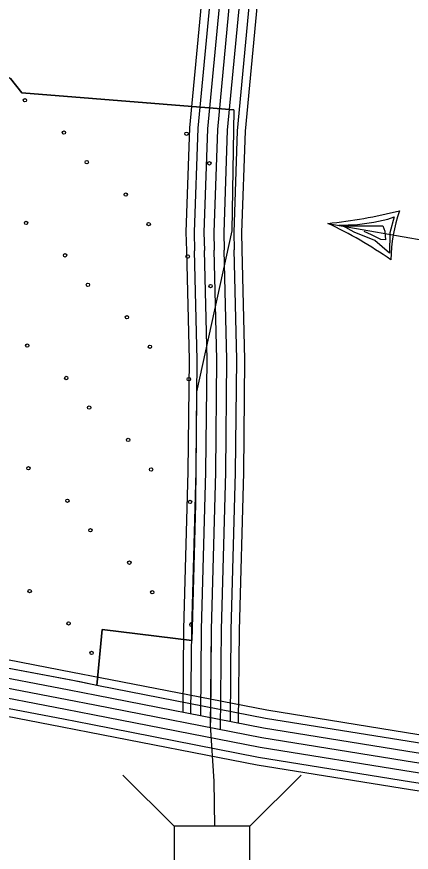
# Model space of a CAD drawing. Extents: x 1788175 to 1969470, y 584502 to 738744.
# Drawn here: x 1836257 to 1837495, y 715956 to 718575 of the extents above; entities that cross this region are included whole.
import ezdxf

# ---------------------------------------------------------------- set-up
doc = ezdxf.new("R2010")
doc.units = 0
for name, color, linetype in [('DESIGN - EROSION CONTROL - Devices', 7, 'Continuous'), ('DESIGN - ROW - Right-of-Way and Easement Labels', 7, 'Continuous'), ('DESIGN - SCRATCH - User 1', 7, 'Continuous'), ('SURVEY - DRAINAGE - Bridges', 7, 'Continuous'), ('SURVEY - DRAINAGE - Storm Sewer', 7, 'Continuous'), ('SURVEY - PROPERTY - Owners', 7, 'Continuous'), ('SURVEY - TRANSPORTATION - Roads', 7, 'Continuous')]:
    doc.layers.add(name, color=color, linetype=linetype)

msp = doc.modelspace()

# ---------------------------------------------------------------- linework, layer by layer
at = {"layer": 'DESIGN - EROSION CONTROL - Devices'}
for centre in [(1836282.4, 718313.4), (1836404.8, 718211.9), (1836789.4, 718208.2), (1836476.6, 718119.3), (1836861.1, 718115.6), (1836598.9, 718017.8), (1836286.2, 717928.9), (1836670.7, 717925.2), (1836408.5, 717827.3), (1836793.1, 717823.6), (1836480.3, 717734.8), (1836864.9, 717731), (1836602.7, 717633.2), (1836289.9, 717544.3), (1836674.5, 717540.6), (1836412.3, 717442.8), (1836796.8, 717439.1), (1836484, 717350.2), (1836606.4, 717248.6), (1836293.6, 717159.8), (1836678.2, 717156.1), (1836416, 717058.2), (1836800.6, 717054.5), (1836487.8, 716965.6), (1836610.1, 716864.1), (1836297.4, 716775.2), (1836681.9, 716771.5), (1836419.7, 716673.7), (1836491.5, 716581.1)]:
    msp.add_circle(centre, 5.28, dxfattribs=at)
for centre, start, end in [((1836667, 718309.7), 241.0319, 289.7043), ((1836804.3, 716670), 51.1294, 305.8471)]:
    msp.add_arc(centre, 5.28, start, end, dxfattribs=at)
at = {"layer": 'DESIGN - ROW - Right-of-Way and Easement Labels'}
for p, q in [((1837421.2, 717940.4), (1837440.8, 717947.7)), ((1837440.8, 717947.7), (1837427.6, 717897.3)), ((1837232.7, 717927.5), (1838038.6, 717785.4)), ((1837267.3, 717921.3), (1837325.8, 717923.8)), ((1837315.1, 717899.9), (1837280, 717920.1)), ((1837280, 717920.1), (1837405.7, 717919.5)), ((1837325.8, 717923.8), (1837377.6, 717930.9)), ((1837377.6, 717930.9), (1837421.2, 717940.4)), ((1837380.4, 717873.4), (1837315.1, 717899.9)), ((1837369.6, 717891.5), (1837346.6, 717901.9)), ((1837405.7, 717919.5), (1837411.5, 717903.4)), ((1837411.5, 717903.4), (1837414.2, 717876)), ((1837427.6, 717897.3), (1837426.1, 717834.2)), ((1837399.2, 717876.5), (1837369.6, 717891.5)), ((1837426.1, 717834.2), (1837380.4, 717873.4)), ((1837414.2, 717876), (1837399.2, 717876.5))]:
    msp.add_line(p, q, dxfattribs=at)
for centre, radius, start, end in [((1837076.2, 719471.8), 1552.3, 275.7876, 284.2154), ((1837962.3, 717798.8), 532.3, 161.5708, 178.4292), ((1836640.6, 716673.9), 1386.4, 55.2793, 64.7178)]:
    msp.add_arc(centre, radius, start, end, dxfattribs=at)
at = {"layer": 'DESIGN - SCRATCH - User 1'}
for points in [[(1836457, 720540.2), (1836117.8, 720516.8), (1835761.6, 720435.3), (1835749.7, 720313.3), (1835773.8, 720190.8), (1835776.8, 720004.4), (1835653.7, 719808), (1835867.2, 719514.4), (1836049.9, 719289.4), (1836179.5, 719261.5), (1836158.3, 718927.3), (1835788.2, 718940.8), (1835803.6, 718902.5), (1835884.9, 718849.2), (1835984.5, 718823.7), (1836086.2, 718798.2), (1836155.4, 718741.1), (1836193.7, 718634.4), (1836185.6, 718498.3), (1836174.3, 718416.4), (1836237.8, 718381.4), (1836273.1, 718336.8), (1836937.7, 718283)], [(1836937.7, 718283), (1836932.1, 717903.9), (1836820.4, 717399.8), (1836817.5, 717047.5), (1836806.2, 716619.7)], [(1836508.5, 716479), (1836455.2, 716490.4), (1836142, 716549.5), (1835694.9, 716605.1), (1835358.6, 716673.3), (1835041.8, 716736.8)], [(1836806.2, 716619.7), (1836525, 716654.7), (1836508.5, 716479)]]:
    msp.add_lwpolyline(points, dxfattribs=at)
at = {"layer": 'SURVEY - DRAINAGE - Bridges'}
for points in [[(1836937.7, 718283), (1836273.1, 718336.8), (1836237.8, 718381.4), (1836174.3, 718416.4), (1836185.6, 718498.3), (1836193.7, 718634.4), (1836155.4, 718741.1), (1836086.2, 718798.2), (1835984.5, 718823.7), (1835884.9, 718849.2), (1835803.6, 718902.5), (1835788.2, 718940.8), (1836158.3, 718927.3), (1836179.5, 719261.5), (1836049.9, 719289.4), (1835867.2, 719514.4), (1835653.7, 719808), (1835776.8, 720004.4), (1835773.8, 720190.8), (1835749.7, 720313.3), (1835761.6, 720435.3), (1836117.8, 720516.8), (1836457, 720540.2), (1836500.2, 720640.9)], [(1836501.7, 716417.2), (1836415.5, 716434), (1836132.1, 716488.3), (1835700.7, 716544.7), (1835108.1, 716659.6), (1835066.4, 716669)], [(1836508.5, 716479), (1836525, 716654.7), (1836806.2, 716619.7)]]:
    msp.add_lwpolyline(points, dxfattribs=at)
at = {"layer": 'SURVEY - DRAINAGE - Storm Sewer'}
for p, q in [((1836750.8, 716038), (1836590.2, 716198.6)), ((1836988.4, 716038), (1837149, 716198.6))]:
    msp.add_line(p, q, dxfattribs=at)
msp.add_lwpolyline([(1836750.8, 715800.4), (1836988.4, 715800.4), (1836988.4, 716038), (1836750.8, 716038)], close=True, dxfattribs=at)
at = {"layer": 'SURVEY - PROPERTY - Owners'}
for points in [[(1837456.2, 720202.9), (1837180.1, 719487.6), (1836978.2, 718975.2), (1836962.7, 718881.3), (1836924.7, 718625.5), (1836886.4, 718221.5), (1836875.3, 717899.2), (1836876.7, 717843)], [(1836865.3, 716368.9), (1836867.9, 716653.6), (1836881.6, 717148.1), (1836885.1, 717500.6), (1836876.7, 717843)]]:
    msp.add_lwpolyline(points, dxfattribs=at)
at = {"layer": 'SURVEY - TRANSPORTATION - Roads'}
for points in [[(1837374.3, 720234.5), (1837098.4, 719519.4), (1836893.2, 718998.6), (1836876.1, 718894.9), (1836837.6, 718636.1), (1836798.8, 718227.1), (1836787.6, 717899.6), (1836789, 717840.9)], [(1837398.3, 720225.2), (1837122.3, 719510.1), (1836918.1, 718991.8), (1836901.5, 718890.9), (1836863.2, 718633), (1836824.5, 718225.5), (1836813.3, 717899.5), (1836814.7, 717841.5)], [(1837427.2, 720214.1), (1837151.2, 719498.8), (1836948.2, 718983.5), (1836932.1, 718886.1), (1836893.9, 718629.2), (1836855.4, 718223.5), (1836844.3, 717899.3), (1836845.7, 717842.3)], [(1837456.2, 720202.9), (1837180.1, 719487.6), (1836978.2, 718975.2), (1836962.7, 718881.3), (1836924.7, 718625.5), (1836886.4, 718221.5), (1836875.3, 717899.2), (1836876.7, 717843)], [(1837485.1, 720191.7), (1837209, 719476.3), (1837008.3, 718966.9), (1836993.4, 718876.5), (1836955.5, 718621.7), (1836917.3, 718219.5), (1836906.4, 717899), (1836907.7, 717843.8)], [(1837514, 720180.6), (1837237.9, 719465), (1837038.3, 718958.6), (1837024, 718871.7), (1836986.3, 718618), (1836948.3, 718217.5), (1836937.4, 717898.9), (1836938.7, 717844.5)], [(1837537.1, 720171.7), (1837260.9, 719456.1), (1837062.3, 718952), (1837048.4, 718867.8), (1837010.8, 718615), (1836973, 718215.9), (1836962.1, 717898.8), (1836963.4, 717845.1)], [(1836803.5, 716389.9), (1836805.9, 716654.8), (1836819.6, 717149.3), (1836823.1, 717500.1), (1836814.7, 717841.5)], [(1836834.4, 716383.9), (1836836.9, 716654.2), (1836850.6, 717148.7), (1836854.1, 717500.3), (1836845.7, 717842.3)], [(1836865.1, 716346.3), (1836867.9, 716653.6), (1836881.6, 717148.1), (1836885.1, 717500.6), (1836876.7, 717843)], [(1836896.1, 716340.2), (1836898.9, 716653.1), (1836912.6, 717147.5), (1836916.1, 717500.8), (1836907.7, 717843.8)], [(1836927.3, 716365.7), (1836929.8, 716652.5), (1836943.6, 717147), (1836947.1, 717501), (1836938.7, 717844.5)], [(1836953, 716360.7), (1836955.6, 716652), (1836969.3, 717146.5), (1836972.8, 717501.2), (1836964.4, 717845.2)], [(1836778.8, 716394.7), (1836781.1, 716655.2), (1836794.9, 717149.8), (1836798.4, 717499.9), (1836790, 717840.9)], [(1836518.5, 716503.3), (1836432.1, 716520.2), (1836146.1, 716574.9), (1835714.8, 716631.4), (1835126.1, 716745.5), (1835085.8, 716754.6)], [(1836513.6, 716478.1), (1836427.7, 716495.6), (1836142, 716549.5), (1835710.7, 716606), (1835120.9, 716720.3), (1835080.1, 716729.5)], [(1836507.6, 716447.6), (1836421.3, 716464.5), (1836137.1, 716518.9), (1835705.7, 716575.3), (1835114.5, 716690), (1835073.2, 716699.3)], [(1836501.7, 716417.2), (1836415.5, 716434), (1836132.1, 716488.3), (1835700.7, 716544.7), (1835108.1, 716659.6), (1835066.4, 716669)], [(1836501.7, 716417.2), (1836415.5, 716434), (1836132.1, 716488.3), (1835700.7, 716544.7), (1835108.1, 716659.6), (1835066.4, 716669)], [(1836495.8, 716386.8), (1836409.6, 716403.6), (1836127.2, 716457.7), (1835695.8, 716514.1), (1835101.8, 716629.3), (1835059.6, 716638.8)], [(1836485.1, 716332.1), (1836399, 716348.9), (1836118.3, 716402.6), (1835686.8, 716459.1), (1835090.3, 716574.7), (1835047.3, 716584.5)], [(1836489.8, 716356.4), (1836403.7, 716373.2), (1836122.3, 716427.1), (1835690.8, 716483.5), (1835095.4, 716598.9), (1835052.7, 716608.6)], [(1838032.6, 716247.3), (1837518.6, 716324.4), (1837041.4, 716401.3), (1836518.5, 716503.3)], [(1838028.8, 716221.9), (1837514.6, 716299), (1837036.9, 716375.9), (1836513.6, 716478.1)], [(1838024.2, 716191.2), (1837509.9, 716268.4), (1837031.4, 716345.4), (1836507.6, 716447.6)], [(1838019.6, 716160.6), (1837505.1, 716237.7), (1837026, 716314.9), (1836501.7, 716417.2)], [(1838019.6, 716160.6), (1837505.1, 716237.7), (1837026, 716314.9), (1836501.7, 716417.2)], [(1838015, 716129.9), (1837500.3, 716207.1), (1837020.6, 716284.4), (1836495.8, 716386.8)], [(1838010.4, 716099.3), (1837495.6, 716176.5), (1837015.1, 716253.8), (1836489.8, 716356.4)], [(1836878.2, 716038), (1836876.4, 716178.8), (1836865.2, 716355.3), (1836865.3, 716368.9)], [(1838006.7, 716074.8), (1837491.8, 716152), (1837010.8, 716229.5), (1836485.1, 716332.1)]]:
    msp.add_lwpolyline(points, dxfattribs=at)

doc.saveas('drawing.dxf')
